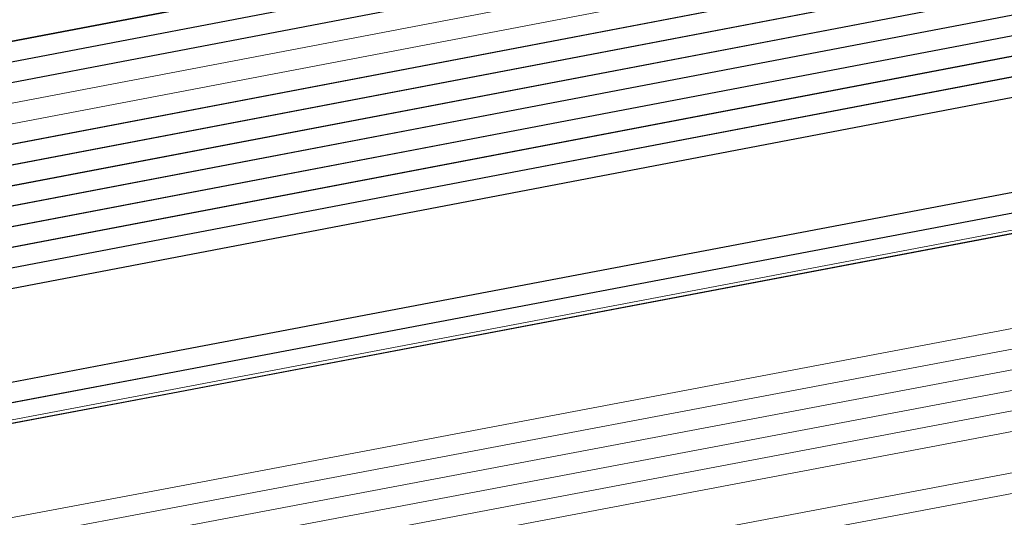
# Model space of a CAD drawing. Header units: metres. Extents: x -502 to 161, y -108 to 174.
# Tile 375 of 656: x -137.99 to -135.57, y -30.56 to -29.34. Entities that reach past the tile are written whole.
import ezdxf

# ---------------------------------------------------------------- set-up
doc = ezdxf.new("R2010")
doc.units = ezdxf.units.M
doc.header["$LTSCALE"] = 0.1
for name, color, linetype in [('BRI31-005.05-5p02-Koordinierung Lageplan 4. BA ZOB West 2022-06-15', 7, 'Continuous'), ('BRI31-005.06-5f07-Koordinierung Lageplan 4. BA ZOB Fernbusbahnh', 7, 'Continuous'), ('BRI32-005.02-5f05-Koordinierung Schemaplan 4 BA ZOB Teilbereich', 7, 'Continuous'), ('BRI32-005.03-5f06-Koordinierung Schemaplan 4 BA ZOB Teilbereich 2 Ost - Bahnhofsallee 2023-01-21', 7, 'Continuous')]:
    doc.layers.add(name, color=color, linetype=linetype)

msp = doc.modelspace()

# ---------------------------------------------------------------- linework, layer by layer
at = {"layer": 'BRI31-005.05-5p02-Koordinierung Lageplan 4. BA ZOB West 2022-06-15', "color": 250, "linetype": 'Continuous', "lineweight": 25, "true_color": 0x333333, "transparency": 33554687, "flags": 128}
for points in [[(-179.1357, -29.7394), (-178.2047, -29.9074), (-176.5237, -30.3244), (-174.8367, -30.8434), (-162.8247, -32.5154), (-157.1227, -33.4214), (-150.6707, -32.1644), (-150.3757, -32.1054), (-126.7397, -27.5954), (-121.8107, -26.6854), (-104.5117, -23.3154), (-93.6067, -21.1744), (-88.8337, -20.4444), (-81.6527, -19.0944), (-75.3827, -18.1294), (-69.6317, -17.1894), (-64.2647, -16.2324), (-63.2977, -15.6984), (-62.6077, -15.0894), (-62.1947, -14.8414), (-59.6597, -14.3864), (-59.3767, -14.3364), (-55.6447, -13.7064)], [(-55.6367, -13.7554), (-59.3687, -14.3854), (-59.6507, -14.4354), (-62.1767, -14.8894), (-62.5777, -15.1304), (-63.2687, -15.7394), (-64.2477, -16.2804), (-69.6237, -17.2384), (-75.3737, -18.1784), (-81.6437, -19.1434), (-88.8257, -20.4934), (-93.5977, -21.2234), (-104.5017, -23.3644), (-121.8007, -26.7344), (-126.7307, -27.6444), (-150.3667, -32.1544), (-150.6607, -32.2134), (-157.1217, -33.4724), (-162.8317, -32.5644), (-174.8437, -30.8934), (-176.5357, -30.3734), (-178.2147, -29.9564), (-179.1357, -29.7904)], [(-55.6287, -13.8044), (-59.3607, -14.4344), (-59.6427, -14.4844), (-62.1587, -14.9374), (-62.5477, -15.1714), (-63.2397, -15.7804), (-64.2307, -16.3284), (-69.6157, -17.2874), (-75.3647, -18.2274), (-81.6347, -19.1924), (-88.8177, -20.5424), (-93.5887, -21.2724), (-104.4917, -23.4134), (-121.7907, -26.7834), (-126.7217, -27.6934), (-150.3577, -32.2034), (-150.6507, -32.2624), (-157.1207, -33.5234), (-162.8387, -32.6134), (-174.8507, -30.9434), (-176.5477, -30.4224), (-178.2247, -30.0054), (-179.1357, -29.8414)], [(-55.6207, -13.8534), (-59.3527, -14.4834), (-59.6277, -14.5324), (-62.1407, -14.9854), (-62.5177, -15.2124), (-63.2107, -15.8214), (-64.2137, -16.3764), (-69.6077, -17.3364), (-75.3557, -18.2764), (-81.6257, -19.2414), (-88.8097, -20.5914), (-93.5797, -21.3214), (-104.4817, -23.4624), (-121.7807, -26.8324), (-126.7127, -27.7424), (-150.3487, -32.2524), (-150.6407, -32.3114), (-157.1197, -33.5744), (-162.8457, -32.6624), (-174.8577, -30.9934), (-176.5597, -30.4714), (-178.2347, -30.0544), (-179.1357, -29.8924)], [(-55.6127, -13.9024), (-59.3447, -14.5324), (-59.6247, -14.5824), (-62.1227, -15.0334), (-62.4877, -15.2534), (-63.1817, -15.8624), (-64.1967, -16.4244), (-69.5997, -17.3854), (-75.3467, -18.3254), (-81.6167, -19.2904), (-88.8017, -20.6404), (-93.5707, -21.3704), (-104.4717, -23.5114), (-121.7707, -26.8814), (-126.7037, -27.7914), (-150.3397, -32.3014), (-150.6307, -32.3604), (-157.1187, -33.6254), (-162.8527, -32.7114), (-174.8647, -31.0434), (-176.5717, -30.5204), (-178.2447, -30.1034), (-179.1357, -29.9434)], [(-55.6047, -13.9514), (-59.3367, -14.5814), (-62.1047, -15.0814), (-62.4577, -15.2944), (-63.1527, -15.9034), (-64.1797, -16.4724), (-69.5917, -17.4344), (-75.3377, -18.3744), (-81.6077, -19.3394), (-88.7937, -20.6894), (-93.5617, -21.4194), (-104.4617, -23.5604), (-121.7607, -26.9304), (-126.6947, -27.8404), (-150.3307, -32.3504), (-150.6207, -32.4094), (-157.1177, -33.6764), (-162.8597, -32.7604), (-174.8717, -31.0934), (-176.5837, -30.5694), (-178.2547, -30.1524), (-179.1357, -29.9944)], [(-56.5667, -14.3244), (-56.9487, -14.6244), (-57.8377, -15.3484), (-58.3257, -15.4954), (-59.9937, -15.7044), (-61.6697, -15.9144), (-63.7887, -16.4534), (-69.5837, -17.4834), (-75.3287, -18.4234), (-81.5687, -19.5644), (-84.6457, -20.1594), (-93.6297, -21.6994), (-104.3877, -23.8594), (-121.7187, -27.1554), (-122.6217, -27.3224), (-126.1537, -27.9814), (-137.6357, -30.1594), (-150.2927, -32.5534), (-151.8867, -32.8594), (-157.0417, -33.8394), (-163.2567, -32.9244), (-174.3647, -31.3244), (-178.3997, -30.6854)], [(-56.5467, -14.3734), (-56.9177, -14.6634), (-57.8137, -15.3934), (-58.3107, -15.5434), (-58.9957, -15.6304), (-59.9877, -15.7544), (-61.6607, -15.9634), (-63.7777, -16.5024), (-69.5757, -17.5324), (-75.3197, -18.4724), (-81.5597, -19.6134), (-84.6367, -20.2084), (-93.6207, -21.7484), (-104.3777, -23.9084), (-121.7097, -27.2044), (-122.6127, -27.3714), (-126.1447, -28.0304), (-137.6267, -30.2084), (-150.2837, -32.6024), (-151.8777, -32.9084), (-157.0407, -33.8904), (-163.2637, -32.9734), (-174.3717, -31.3734), (-178.4067, -30.7344)], [(-56.5277, -14.4214), (-56.8867, -14.7024), (-57.7897, -15.4384), (-58.2967, -15.5914), (-58.9897, -15.6804), (-59.9817, -15.8044), (-61.6517, -16.0124), (-63.7667, -16.5514), (-69.5677, -17.5814), (-75.3107, -18.5214), (-81.5507, -19.6624), (-84.6277, -20.2574), (-93.6117, -21.7974), (-104.3677, -23.9574), (-121.7007, -27.2534), (-122.6037, -27.4204), (-126.1357, -28.0794), (-137.6177, -30.2574), (-150.2747, -32.6514), (-151.8687, -32.9574), (-154.1107, -33.3844)], [(-62.5057, -14.9114), (-62.7017, -15.0274), (-63.4007, -15.5204), (-64.2987, -16.1364), (-69.6477, -17.0914), (-75.4007, -18.0314), (-81.6707, -18.9964), (-88.8497, -20.3464), (-93.6247, -21.0764), (-104.5317, -23.2174), (-121.8307, -26.5874), (-126.7577, -27.4974), (-150.3937, -32.0074), (-150.6907, -32.0664), (-157.1247, -33.3194), (-162.8107, -32.4174), (-174.8227, -30.7434), (-176.4997, -30.2264), (-178.1847, -29.8094), (-179.1357, -29.6374)], [(-62.4797, -14.9544), (-62.6747, -15.0694), (-63.3727, -15.5614), (-64.2817, -16.1844), (-69.6397, -17.1404), (-75.3917, -18.0804), (-81.6617, -19.0454), (-88.8417, -20.3954), (-93.6157, -21.1254), (-104.5217, -23.2664), (-121.8207, -26.6364), (-126.7487, -27.5464), (-150.3847, -32.0564), (-150.6807, -32.1154), (-157.1237, -33.3704), (-162.8177, -32.4664), (-174.8297, -30.7934), (-176.5117, -30.2754), (-178.1947, -29.8584), (-179.1357, -29.6884)], [(-93.6667, -20.8314), (-98.9447, -21.7314), (-104.5737, -23.0214), (-121.8707, -26.3914), (-126.7937, -27.3014), (-150.4297, -31.8114), (-150.7307, -31.8704), (-157.1287, -33.1154), (-162.7827, -32.2214), (-174.7947, -30.5434), (-178.1657, -29.7114), (-179.1357, -29.5354)], [(-93.6587, -20.8804), (-98.9347, -21.7804), (-104.5627, -23.0704), (-121.8607, -26.4404), (-126.7847, -27.3504), (-150.4207, -31.8604), (-150.7207, -31.9194), (-157.1277, -33.1664), (-162.7897, -32.2704), (-174.8017, -30.5934), (-178.1747, -29.7604), (-179.1357, -29.5864)]]:
    msp.add_lwpolyline(points, dxfattribs=at)
at = {"layer": 'BRI31-005.05-5p02-Koordinierung Lageplan 4. BA ZOB West 2022-06-15', "color": 7, "linetype": 'Continuous', "lineweight": 13, "transparency": 33554687, "flags": 128}
for points in [[(-61.4667, -16.5364), (-61.8967, -16.5874), (-64.8047, -17.0724), (-67.0677, -17.3534), (-81.2107, -19.8354), (-82.4137, -20.0454), (-83.9977, -20.3754), (-88.8717, -21.3944), (-93.5607, -22.0544), (-96.7847, -22.7254), (-98.7487, -23.1054), (-104.2927, -24.2564), (-104.8637, -24.3634), (-122.5617, -27.6464), (-126.0927, -28.3114), (-137.5747, -30.4814), (-151.2867, -33.0514), (-152.1117, -33.2054), (-156.9627, -34.1054), (-163.4867, -33.2114), (-174.4007, -31.5814), (-178.4277, -30.8814)], [(-61.4607, -16.5864), (-61.8897, -16.6374), (-64.7977, -17.1214), (-67.0607, -17.4024), (-81.2017, -19.8844), (-82.4047, -20.0944), (-83.9877, -20.4244), (-88.8627, -21.4434), (-93.5517, -22.1034), (-96.7747, -22.7744), (-98.7387, -23.1544), (-104.2827, -24.3054), (-104.8547, -24.4124), (-122.5527, -27.6954), (-126.0837, -28.3604), (-137.5657, -30.5304), (-151.2777, -33.1004), (-152.1027, -33.2544), (-156.9617, -34.1564), (-163.4937, -33.2604), (-174.4077, -31.6304), (-178.4347, -30.9304)], [(-178.4417, -30.9794), (-174.4147, -31.6794), (-163.5007, -33.3094), (-156.9607, -34.2074), (-152.0937, -33.3034), (-151.2687, -33.1494), (-137.5567, -30.5794), (-126.0747, -28.4094), (-122.5437, -27.7444), (-104.8457, -24.4614), (-104.2727, -24.3544), (-98.7287, -23.2034), (-96.7647, -22.8234), (-93.5427, -22.1524), (-88.8537, -21.4924), (-83.9777, -20.4734), (-82.3957, -20.1434), (-81.1927, -19.9334), (-67.0537, -17.4514), (-64.7907, -17.1704), (-61.8827, -16.6874), (-61.4547, -16.6364)], [(-61.4487, -16.6864), (-61.8757, -16.7374), (-64.7837, -17.2194), (-67.0467, -17.5004), (-81.1837, -19.9824), (-82.3867, -20.1924), (-83.9677, -20.5224), (-88.8447, -21.5414), (-93.5337, -22.2014), (-96.7547, -22.8724), (-98.7187, -23.2524), (-104.2627, -24.4034), (-104.8367, -24.5104), (-122.5347, -27.7934), (-126.0657, -28.4584), (-137.5477, -30.6284), (-151.2597, -33.1984), (-152.0847, -33.3524), (-156.9597, -34.2584), (-163.5077, -33.3584), (-174.4217, -31.7284), (-178.4487, -31.0284)], [(-178.4557, -31.0774), (-174.4287, -31.7774), (-163.5147, -33.4074), (-156.9587, -34.3094), (-152.0757, -33.4014), (-151.2507, -33.2474), (-137.5387, -30.6774), (-126.0567, -28.5074), (-122.5257, -27.8424), (-104.8277, -24.5594), (-104.2527, -24.4524), (-98.7087, -23.3014), (-96.7447, -22.9214), (-93.5247, -22.2504), (-88.8357, -21.5904), (-83.9577, -20.5714), (-82.3777, -20.2414), (-81.1747, -20.0314), (-67.0397, -17.5494), (-64.7767, -17.2684), (-61.8687, -16.7874), (-61.4427, -16.7364)], [(-178.4627, -31.1264), (-174.4357, -31.8264), (-163.5217, -33.4564), (-156.9577, -34.3604), (-152.0667, -33.4504), (-151.2417, -33.2964), (-137.5297, -30.7264), (-126.0477, -28.5564), (-122.5167, -27.8914), (-104.8187, -24.6084), (-104.2427, -24.5014), (-98.6987, -23.3504), (-96.7347, -22.9704), (-93.5157, -22.2994), (-88.8267, -21.6394), (-83.9477, -20.6204), (-82.3687, -20.2904), (-81.1657, -20.0804), (-67.0327, -17.5984), (-64.7697, -17.3174), (-61.8617, -16.8374), (-61.4367, -16.7864)], [(-96.7147, -23.0684), (-98.6787, -23.4484), (-104.2227, -24.5994), (-104.8007, -24.7064), (-122.4987, -27.9894), (-126.0287, -28.6544), (-137.5117, -30.8244), (-151.2237, -33.3944), (-152.0487, -33.5484), (-156.9557, -34.4624), (-163.5357, -33.5544), (-174.4497, -31.9244), (-178.4697, -31.1754)], [(-96.7047, -23.1184), (-98.6687, -23.4984), (-104.2127, -24.6474), (-104.7917, -24.7554), (-122.4897, -28.0384), (-126.0197, -28.7034), (-137.5027, -30.8734), (-151.2147, -33.4434), (-152.0397, -33.5974), (-156.9547, -34.5134), (-163.5427, -33.6034), (-174.4567, -31.9734), (-178.4767, -31.2244)]]:
    msp.add_lwpolyline(points, dxfattribs=at)
at = {"layer": 'BRI31-005.05-5p02-Koordinierung Lageplan 4. BA ZOB West 2022-06-15', "color": 190, "linetype": 'Continuous', "lineweight": 35, "true_color": 0x7f00ff, "transparency": 33554687, "flags": 128}
msp.add_lwpolyline([(-93.6747, -20.7824), (-98.9547, -21.6824), (-104.5847, -22.9724), (-121.8807, -26.3424), (-126.8027, -27.2524), (-150.4387, -31.7624), (-150.7407, -31.8214), (-157.1297, -33.0644), (-162.7757, -32.1724), (-174.7877, -30.4934), (-178.1567, -29.6624), (-179.1357, -29.4844)], dxfattribs=at)
at = {"layer": 'BRI31-005.05-5p02-Koordinierung Lageplan 4. BA ZOB West 2022-06-15', "color": 116, "linetype": 'Continuous', "lineweight": 13, "true_color": 0x007f3f, "transparency": 33554687, "flags": 128}
for points in [[(-150.4307, -31.8114), (-126.7937, -27.3014), (-121.8697, -26.3914), (-104.5727, -23.0214), (-98.8977, -21.7234), (-93.6667, -20.8304)], [(-150.4217, -31.8604), (-126.7847, -27.3504), (-121.8597, -26.4404), (-104.5617, -23.0704), (-98.9347, -21.7804), (-93.6587, -20.8794)], [(-93.6347, -21.0284), (-98.8577, -21.9194), (-104.5307, -23.2174), (-121.8317, -26.5874), (-126.7577, -27.4974), (-150.3927, -32.0074)], [(-93.6267, -21.0774), (-98.8947, -21.9764), (-104.5197, -23.2664), (-121.8217, -26.6364), (-126.7487, -27.5464), (-150.3837, -32.0564)]]:
    msp.add_lwpolyline(points, dxfattribs=at)
at = {"layer": 'BRI31-005.05-5p02-Koordinierung Lageplan 4. BA ZOB West 2022-06-15', "color": 251, "linetype": 'Continuous', "lineweight": 13, "true_color": 0x5b5b5b, "transparency": 33554687, "flags": 128}
for points in [[(-93.6507, -20.9294), (-98.8777, -21.8214), (-104.5517, -23.1194), (-121.8507, -26.4894), (-126.7757, -27.3994), (-150.4117, -31.9094), (-150.7107, -31.9684), (-157.1267, -33.2174), (-162.7967, -32.3194), (-174.8087, -30.6434), (-176.5547, -29.7624), (-176.4667, -28.8414), (-176.3907, -28.5144)], [(-93.6427, -20.9784), (-98.9147, -21.8784), (-104.5407, -23.1684), (-121.8407, -26.5384), (-126.7667, -27.4484), (-150.4027, -31.9584), (-150.7007, -32.0174), (-157.1257, -33.2684), (-162.8037, -32.3684), (-174.8157, -30.6934), (-176.6607, -29.8214), (-176.5657, -28.8254), (-176.4877, -28.4914)]]:
    msp.add_lwpolyline(points, dxfattribs=at)
at = {"layer": 'BRI31-005.05-5p02-Koordinierung Lageplan 4. BA ZOB West 2022-06-15', "color": 35, "linetype": 'Continuous', "lineweight": 13, "true_color": 0x99724c, "transparency": 33554687, "flags": 128}
msp.add_lwpolyline([(-93.6127, -21.7884), (-104.3697, -23.9484), (-121.7017, -27.2444), (-122.6047, -27.4114), (-126.1367, -28.0704), (-137.6187, -30.2484), (-150.2757, -32.6424), (-151.8707, -32.9484), (-154.1167, -33.3754), (-154.2567, -33.5434), (-154.3317, -33.7634), (-154.1997, -34.4534), (-153.5657, -37.8804), (-153.2087, -40.8104), (-153.0367, -41.2454), (-151.5157, -44.7774), (-150.4287, -47.2014), (-149.9687, -47.5874), (-147.5347, -48.6044)], dxfattribs=at)
at = {"layer": 'BRI31-005.06-5f07-Koordinierung Lageplan 4. BA ZOB Fernbusbahnh', "color": 250, "linetype": 'Continuous', "lineweight": 20, "true_color": 0x333333, "transparency": 33554687, "flags": 128}
for points in [[(-179.1357, -29.7394), (-178.2047, -29.9074), (-176.5237, -30.3244), (-174.8367, -30.8434), (-162.8247, -32.5154), (-157.1227, -33.4214), (-150.6707, -32.1644), (-150.3757, -32.1054), (-126.7397, -27.5954), (-121.8107, -26.6854), (-104.5117, -23.3154), (-93.6067, -21.1744), (-88.8337, -20.4444), (-81.6527, -19.0944), (-75.3827, -18.1294), (-69.6317, -17.1894), (-64.2647, -16.2324), (-63.2977, -15.6984), (-62.6077, -15.0894), (-62.1947, -14.8414), (-59.6597, -14.3864), (-59.3767, -14.3364), (-55.6447, -13.7064)], [(-55.6367, -13.7554), (-59.3687, -14.3854), (-59.6507, -14.4354), (-62.1767, -14.8894), (-62.5777, -15.1304), (-63.2687, -15.7394), (-64.2477, -16.2804), (-69.6237, -17.2384), (-75.3737, -18.1784), (-81.6437, -19.1434), (-88.8257, -20.4934), (-93.5977, -21.2234), (-104.5017, -23.3644), (-121.8007, -26.7344), (-126.7307, -27.6444), (-150.3667, -32.1544), (-150.6607, -32.2134), (-157.1217, -33.4724), (-162.8317, -32.5644), (-174.8437, -30.8934), (-176.5357, -30.3734), (-178.2147, -29.9564), (-179.1357, -29.7904)], [(-55.6287, -13.8044), (-59.3607, -14.4344), (-59.6427, -14.4844), (-62.1587, -14.9374), (-62.5477, -15.1714), (-63.2397, -15.7804), (-64.2307, -16.3284), (-69.6157, -17.2874), (-75.3647, -18.2274), (-81.6347, -19.1924), (-88.8177, -20.5424), (-93.5887, -21.2724), (-104.4917, -23.4134), (-121.7907, -26.7834), (-126.7217, -27.6934), (-150.3577, -32.2034), (-150.6507, -32.2624), (-157.1207, -33.5234), (-162.8387, -32.6134), (-174.8507, -30.9434), (-176.5477, -30.4224), (-178.2247, -30.0054), (-179.1357, -29.8414)], [(-55.6207, -13.8534), (-59.3527, -14.4834), (-59.6277, -14.5324), (-62.1407, -14.9854), (-62.5177, -15.2124), (-63.2107, -15.8214), (-64.2137, -16.3764), (-69.6077, -17.3364), (-75.3557, -18.2764), (-81.6257, -19.2414), (-88.8097, -20.5914), (-93.5797, -21.3214), (-104.4817, -23.4624), (-121.7807, -26.8324), (-126.7127, -27.7424), (-150.3487, -32.2524), (-150.6407, -32.3114), (-157.1197, -33.5744), (-162.8457, -32.6624), (-174.8577, -30.9934), (-176.5597, -30.4714), (-178.2347, -30.0544), (-179.1357, -29.8924)], [(-55.6127, -13.9024), (-59.3447, -14.5324), (-59.6247, -14.5824), (-62.1227, -15.0334), (-62.4877, -15.2534), (-63.1817, -15.8624), (-64.1967, -16.4244), (-69.5997, -17.3854), (-75.3467, -18.3254), (-81.6167, -19.2904), (-88.8017, -20.6404), (-93.5707, -21.3704), (-104.4717, -23.5114), (-121.7707, -26.8814), (-126.7037, -27.7914), (-150.3397, -32.3014), (-150.6307, -32.3604), (-157.1187, -33.6254), (-162.8527, -32.7114), (-174.8647, -31.0434), (-176.5717, -30.5204), (-178.2447, -30.1034), (-179.1357, -29.9434)], [(-55.6047, -13.9514), (-59.3367, -14.5814), (-62.1047, -15.0814), (-62.4577, -15.2944), (-63.1527, -15.9034), (-64.1797, -16.4724), (-69.5917, -17.4344), (-75.3377, -18.3744), (-81.6077, -19.3394), (-88.7937, -20.6894), (-93.5617, -21.4194), (-104.4617, -23.5604), (-121.7607, -26.9304), (-126.6947, -27.8404), (-150.3307, -32.3504), (-150.6207, -32.4094), (-157.1177, -33.6764), (-162.8597, -32.7604), (-174.8717, -31.0934), (-176.5837, -30.5694), (-178.2547, -30.1524), (-179.1357, -29.9944)], [(-56.5667, -14.3244), (-56.9487, -14.6244), (-57.8377, -15.3484), (-58.3257, -15.4954), (-59.9937, -15.7044), (-61.6697, -15.9144), (-63.7887, -16.4534), (-69.5837, -17.4834), (-75.3287, -18.4234), (-81.5687, -19.5644), (-84.6457, -20.1594), (-93.6297, -21.6994), (-104.3877, -23.8594), (-121.7187, -27.1554), (-122.6217, -27.3224), (-126.1537, -27.9814), (-137.6357, -30.1594), (-150.2927, -32.5534), (-151.8867, -32.8594), (-157.0417, -33.8394), (-163.2567, -32.9244), (-174.3647, -31.3244), (-178.3997, -30.6854)], [(-56.5467, -14.3734), (-56.9177, -14.6634), (-57.8137, -15.3934), (-58.3107, -15.5434), (-58.9957, -15.6304), (-59.9877, -15.7544), (-61.6607, -15.9634), (-63.7777, -16.5024), (-69.5757, -17.5324), (-75.3197, -18.4724), (-81.5597, -19.6134), (-84.6367, -20.2084), (-93.6207, -21.7484), (-104.3777, -23.9084), (-121.7097, -27.2044), (-122.6127, -27.3714), (-126.1447, -28.0304), (-137.6267, -30.2084), (-150.2837, -32.6024), (-151.8777, -32.9084), (-157.0407, -33.8904), (-163.2637, -32.9734), (-174.3717, -31.3734), (-178.4067, -30.7344)], [(-62.5057, -14.9114), (-62.7017, -15.0274), (-63.4007, -15.5204), (-64.2987, -16.1364), (-69.6477, -17.0914), (-75.4007, -18.0314), (-81.6707, -18.9964), (-88.8497, -20.3464), (-93.6247, -21.0764), (-104.5317, -23.2174), (-121.8307, -26.5874), (-126.7577, -27.4974), (-150.3937, -32.0074), (-150.6907, -32.0664), (-157.1247, -33.3194), (-162.8107, -32.4174), (-174.8227, -30.7434), (-176.4997, -30.2264), (-178.1847, -29.8094), (-179.1357, -29.6374)], [(-62.4797, -14.9544), (-62.6747, -15.0694), (-63.3727, -15.5614), (-64.2817, -16.1844), (-69.6397, -17.1404), (-75.3917, -18.0804), (-81.6617, -19.0454), (-88.8417, -20.3954), (-93.6157, -21.1254), (-104.5217, -23.2664), (-121.8207, -26.6364), (-126.7487, -27.5464), (-150.3847, -32.0564), (-150.6807, -32.1154), (-157.1237, -33.3704), (-162.8177, -32.4664), (-174.8297, -30.7934), (-176.5117, -30.2754), (-178.1947, -29.8584), (-179.1357, -29.6884)], [(-93.6667, -20.8314), (-98.9447, -21.7314), (-104.5737, -23.0214), (-121.8707, -26.3914), (-126.7937, -27.3014), (-150.4297, -31.8114), (-150.7307, -31.8704), (-157.1287, -33.1154), (-162.7827, -32.2214), (-174.7947, -30.5434), (-178.1657, -29.7114), (-179.1357, -29.5354)], [(-93.6587, -20.8804), (-98.9347, -21.7804), (-104.5627, -23.0704), (-121.8607, -26.4404), (-126.7847, -27.3504), (-150.4207, -31.8604), (-150.7207, -31.9194), (-157.1277, -33.1664), (-162.7897, -32.2704), (-174.8017, -30.5934), (-178.1747, -29.7604), (-179.1357, -29.5864)]]:
    msp.add_lwpolyline(points, dxfattribs=at)
at = {"layer": 'BRI31-005.06-5f07-Koordinierung Lageplan 4. BA ZOB Fernbusbahnh', "color": 7, "linetype": 'Continuous', "lineweight": 9, "transparency": 33554687, "flags": 128}
for points in [[(-61.4667, -16.5364), (-61.8967, -16.5874), (-64.8047, -17.0724), (-67.0677, -17.3534), (-81.2107, -19.8354), (-82.4137, -20.0454), (-83.9977, -20.3754), (-88.8717, -21.3944), (-93.5607, -22.0544), (-96.7847, -22.7254), (-98.7487, -23.1054), (-104.2927, -24.2564), (-104.8637, -24.3634), (-122.5617, -27.6464), (-126.0927, -28.3114), (-137.5747, -30.4814), (-151.2867, -33.0514), (-152.1117, -33.2054), (-156.9627, -34.1054), (-163.4867, -33.2114), (-174.4007, -31.5814), (-178.4277, -30.8814)], [(-61.4607, -16.5864), (-61.8897, -16.6374), (-64.7977, -17.1214), (-67.0607, -17.4024), (-81.2017, -19.8844), (-82.4047, -20.0944), (-83.9877, -20.4244), (-88.8627, -21.4434), (-93.5517, -22.1034), (-96.7747, -22.7744), (-98.7387, -23.1544), (-104.2827, -24.3054), (-104.8547, -24.4124), (-122.5527, -27.6954), (-126.0837, -28.3604), (-137.5657, -30.5304), (-151.2777, -33.1004), (-152.1027, -33.2544), (-156.9617, -34.1564), (-163.4937, -33.2604), (-174.4077, -31.6304), (-178.4347, -30.9304)], [(-178.4417, -30.9794), (-174.4147, -31.6794), (-163.5007, -33.3094), (-156.9607, -34.2074), (-152.0937, -33.3034), (-151.2687, -33.1494), (-137.5567, -30.5794), (-126.0747, -28.4094), (-122.5437, -27.7444), (-104.8457, -24.4614), (-104.2727, -24.3544), (-98.7287, -23.2034), (-96.7647, -22.8234), (-93.5427, -22.1524), (-88.8537, -21.4924), (-83.9777, -20.4734), (-82.3957, -20.1434), (-81.1927, -19.9334), (-67.0537, -17.4514), (-64.7907, -17.1704), (-61.8827, -16.6874), (-61.4547, -16.6364)], [(-61.4487, -16.6864), (-61.8757, -16.7374), (-64.7837, -17.2194), (-67.0467, -17.5004), (-81.1837, -19.9824), (-82.3867, -20.1924), (-83.9677, -20.5224), (-88.8447, -21.5414), (-93.5337, -22.2014), (-96.7547, -22.8724), (-98.7187, -23.2524), (-104.2627, -24.4034), (-104.8367, -24.5104), (-122.5347, -27.7934), (-126.0657, -28.4584), (-137.5477, -30.6284), (-151.2597, -33.1984), (-152.0847, -33.3524), (-156.9597, -34.2584), (-163.5077, -33.3584), (-174.4217, -31.7284), (-178.4487, -31.0284)], [(-178.4557, -31.0774), (-174.4287, -31.7774), (-163.5147, -33.4074), (-156.9587, -34.3094), (-152.0757, -33.4014), (-151.2507, -33.2474), (-137.5387, -30.6774), (-126.0567, -28.5074), (-122.5257, -27.8424), (-104.8277, -24.5594), (-104.2527, -24.4524), (-98.7087, -23.3014), (-96.7447, -22.9214), (-93.5247, -22.2504), (-88.8357, -21.5904), (-83.9577, -20.5714), (-82.3777, -20.2414), (-81.1747, -20.0314), (-67.0397, -17.5494), (-64.7767, -17.2684), (-61.8687, -16.7874), (-61.4427, -16.7364)], [(-178.4627, -31.1264), (-174.4357, -31.8264), (-163.5217, -33.4564), (-156.9577, -34.3604), (-152.0667, -33.4504), (-151.2417, -33.2964), (-137.5297, -30.7264), (-126.0477, -28.5564), (-122.5167, -27.8914), (-104.8187, -24.6084), (-104.2427, -24.5014), (-98.6987, -23.3504), (-96.7347, -22.9704), (-93.5157, -22.2994), (-88.8267, -21.6394), (-83.9477, -20.6204), (-82.3687, -20.2904), (-81.1657, -20.0804), (-67.0327, -17.5984), (-64.7697, -17.3174), (-61.8617, -16.8374), (-61.4367, -16.7864)], [(-96.7147, -23.0684), (-98.6787, -23.4484), (-104.2227, -24.5994), (-104.8007, -24.7064), (-122.4987, -27.9894), (-126.0287, -28.6544), (-137.5117, -30.8244), (-151.2237, -33.3944), (-152.0487, -33.5484), (-156.9557, -34.4624), (-163.5357, -33.5544), (-174.4497, -31.9244), (-178.4697, -31.1754)], [(-96.7047, -23.1184), (-98.6687, -23.4984), (-104.2127, -24.6474), (-104.7917, -24.7554), (-122.4897, -28.0384), (-126.0197, -28.7034), (-137.5027, -30.8734), (-151.2147, -33.4434), (-152.0397, -33.5974), (-156.9547, -34.5134), (-163.5427, -33.6034), (-174.4567, -31.9734), (-178.4767, -31.2244)]]:
    msp.add_lwpolyline(points, dxfattribs=at)
at = {"layer": 'BRI31-005.06-5f07-Koordinierung Lageplan 4. BA ZOB Fernbusbahnh', "color": 190, "linetype": 'Continuous', "lineweight": 30, "true_color": 0x7f00ff, "transparency": 33554687, "flags": 128}
msp.add_lwpolyline([(-93.6747, -20.7824), (-98.9547, -21.6824), (-104.5847, -22.9724), (-121.8807, -26.3424), (-126.8027, -27.2524), (-150.4387, -31.7624), (-150.7407, -31.8214), (-157.1297, -33.0644), (-162.7757, -32.1724), (-174.7877, -30.4934), (-178.1567, -29.6624), (-179.1357, -29.4844)], dxfattribs=at)
at = {"layer": 'BRI32-005.02-5f05-Koordinierung Schemaplan 4 BA ZOB Teilbereich', "color": 250, "linetype": 'Continuous', "lineweight": 25, "true_color": 0x333333, "transparency": 33554687, "flags": 128}
for points in [[(-179.1357, -29.7394), (-178.2047, -29.9074), (-176.5237, -30.3244), (-174.8367, -30.8434), (-162.8247, -32.5154), (-157.1227, -33.4214), (-150.6707, -32.1644), (-150.3757, -32.1054), (-126.7397, -27.5954), (-121.8107, -26.6854), (-104.5117, -23.3154), (-93.6067, -21.1744), (-88.8337, -20.4444), (-81.6527, -19.0944), (-75.3827, -18.1294), (-69.6317, -17.1894), (-64.2647, -16.2324), (-63.2977, -15.6984), (-62.6077, -15.0894), (-62.1947, -14.8414), (-59.6597, -14.3864), (-59.3767, -14.3364), (-55.6447, -13.7064)], [(-55.6367, -13.7554), (-59.3687, -14.3854), (-59.6507, -14.4354), (-62.1767, -14.8894), (-62.5777, -15.1304), (-63.2687, -15.7394), (-64.2477, -16.2804), (-69.6237, -17.2384), (-75.3737, -18.1784), (-81.6437, -19.1434), (-88.8257, -20.4934), (-93.5977, -21.2234), (-104.5017, -23.3644), (-121.8007, -26.7344), (-126.7307, -27.6444), (-150.3667, -32.1544), (-150.6607, -32.2134), (-157.1217, -33.4724), (-162.8317, -32.5644), (-174.8437, -30.8934), (-176.5357, -30.3734), (-178.2147, -29.9564), (-179.1357, -29.7904)], [(-55.6287, -13.8044), (-59.3607, -14.4344), (-59.6427, -14.4844), (-62.1587, -14.9374), (-62.5477, -15.1714), (-63.2397, -15.7804), (-64.2307, -16.3284), (-69.6157, -17.2874), (-75.3647, -18.2274), (-81.6347, -19.1924), (-88.8177, -20.5424), (-93.5887, -21.2724), (-104.4917, -23.4134), (-121.7907, -26.7834), (-126.7217, -27.6934), (-150.3577, -32.2034), (-150.6507, -32.2624), (-157.1207, -33.5234), (-162.8387, -32.6134), (-174.8507, -30.9434), (-176.5477, -30.4224), (-178.2247, -30.0054), (-179.1357, -29.8414)], [(-55.6207, -13.8534), (-59.3527, -14.4834), (-59.6277, -14.5324), (-62.1407, -14.9854), (-62.5177, -15.2124), (-63.2107, -15.8214), (-64.2137, -16.3764), (-69.6077, -17.3364), (-75.3557, -18.2764), (-81.6257, -19.2414), (-88.8097, -20.5914), (-93.5797, -21.3214), (-104.4817, -23.4624), (-121.7807, -26.8324), (-126.7127, -27.7424), (-150.3487, -32.2524), (-150.6407, -32.3114), (-157.1197, -33.5744), (-162.8457, -32.6624), (-174.8577, -30.9934), (-176.5597, -30.4714), (-178.2347, -30.0544), (-179.1357, -29.8924)], [(-55.6127, -13.9024), (-59.3447, -14.5324), (-59.6247, -14.5824), (-62.1227, -15.0334), (-62.4877, -15.2534), (-63.1817, -15.8624), (-64.1967, -16.4244), (-69.5997, -17.3854), (-75.3467, -18.3254), (-81.6167, -19.2904), (-88.8017, -20.6404), (-93.5707, -21.3704), (-104.4717, -23.5114), (-121.7707, -26.8814), (-126.7037, -27.7914), (-150.3397, -32.3014), (-150.6307, -32.3604), (-157.1187, -33.6254), (-162.8527, -32.7114), (-174.8647, -31.0434), (-176.5717, -30.5204), (-178.2447, -30.1034), (-179.1357, -29.9434)], [(-55.6047, -13.9514), (-59.3367, -14.5814), (-62.1047, -15.0814), (-62.4577, -15.2944), (-63.1527, -15.9034), (-64.1797, -16.4724), (-69.5917, -17.4344), (-75.3377, -18.3744), (-81.6077, -19.3394), (-88.7937, -20.6894), (-93.5617, -21.4194), (-104.4617, -23.5604), (-121.7607, -26.9304), (-126.6947, -27.8404), (-150.3307, -32.3504), (-150.6207, -32.4094), (-157.1177, -33.6764), (-162.8597, -32.7604), (-174.8717, -31.0934), (-176.5837, -30.5694), (-178.2547, -30.1524), (-179.1357, -29.9944)], [(-56.5667, -14.3244), (-56.9487, -14.6244), (-57.8377, -15.3484), (-58.3257, -15.4954), (-59.9937, -15.7044), (-61.6697, -15.9144), (-63.7887, -16.4534), (-69.5837, -17.4834), (-75.3287, -18.4234), (-81.5687, -19.5644), (-84.6457, -20.1594), (-93.6297, -21.6994), (-104.3877, -23.8594), (-121.7187, -27.1554), (-122.6217, -27.3224), (-126.1537, -27.9814), (-137.6357, -30.1594), (-150.2927, -32.5534), (-151.8867, -32.8594), (-157.0417, -33.8394), (-163.2567, -32.9244), (-174.3647, -31.3244), (-178.3997, -30.6854)], [(-56.5467, -14.3734), (-56.9177, -14.6634), (-57.8137, -15.3934), (-58.3107, -15.5434), (-58.9957, -15.6304), (-59.9877, -15.7544), (-61.6607, -15.9634), (-63.7777, -16.5024), (-69.5757, -17.5324), (-75.3197, -18.4724), (-81.5597, -19.6134), (-84.6367, -20.2084), (-93.6207, -21.7484), (-104.3777, -23.9084), (-121.7097, -27.2044), (-122.6127, -27.3714), (-126.1447, -28.0304), (-137.6267, -30.2084), (-150.2837, -32.6024), (-151.8777, -32.9084), (-157.0407, -33.8904), (-163.2637, -32.9734), (-174.3717, -31.3734), (-178.4067, -30.7344)], [(-56.5277, -14.4214), (-56.8867, -14.7024), (-57.7897, -15.4384), (-58.2967, -15.5914), (-58.9897, -15.6804), (-59.9817, -15.8044), (-61.6517, -16.0124), (-63.7667, -16.5514), (-69.5677, -17.5814), (-75.3107, -18.5214), (-81.5507, -19.6624), (-84.6277, -20.2574), (-93.6117, -21.7974), (-104.3677, -23.9574), (-121.7007, -27.2534), (-122.6037, -27.4204), (-126.1357, -28.0794), (-137.6177, -30.2574), (-150.2747, -32.6514), (-151.8687, -32.9574), (-154.1107, -33.3844)], [(-93.6667, -20.8314), (-98.9447, -21.7314), (-104.5737, -23.0214), (-121.8707, -26.3914), (-126.7937, -27.3014), (-150.4297, -31.8114), (-150.7307, -31.8704), (-157.1287, -33.1154), (-162.7827, -32.2214), (-174.7947, -30.5434), (-178.1657, -29.7114), (-179.1357, -29.5354)], [(-93.6587, -20.8804), (-98.9347, -21.7804), (-104.5627, -23.0704), (-121.8607, -26.4404), (-126.7847, -27.3504), (-150.4207, -31.8604), (-150.7207, -31.9194), (-157.1277, -33.1664), (-162.7897, -32.2704), (-174.8017, -30.5934), (-178.1747, -29.7604), (-179.1357, -29.5864)]]:
    msp.add_lwpolyline(points, dxfattribs=at)
at = {"layer": 'BRI32-005.02-5f05-Koordinierung Schemaplan 4 BA ZOB Teilbereich', "color": 190, "linetype": 'Continuous', "lineweight": 35, "true_color": 0x7f00ff, "transparency": 33554687, "flags": 128}
msp.add_lwpolyline([(-93.6747, -20.7824), (-98.9547, -21.6824), (-104.5847, -22.9724), (-121.8807, -26.3424), (-126.8027, -27.2524), (-150.4387, -31.7624), (-150.7407, -31.8214), (-157.1297, -33.0644), (-162.7757, -32.1724), (-174.7877, -30.4934), (-178.1567, -29.6624), (-179.1357, -29.4844)], dxfattribs=at)
at = {"layer": 'BRI32-005.02-5f05-Koordinierung Schemaplan 4 BA ZOB Teilbereich', "color": 116, "linetype": 'Continuous', "lineweight": 13, "true_color": 0x007f3f, "transparency": 33554687, "flags": 128}
for points in [[(-150.4307, -31.8114), (-126.7937, -27.3014), (-121.8697, -26.3914), (-104.5727, -23.0214), (-98.8977, -21.7234), (-93.6667, -20.8304)], [(-150.4217, -31.8604), (-126.7847, -27.3504), (-121.8597, -26.4404), (-104.5617, -23.0704), (-98.9347, -21.7804), (-93.6587, -20.8794)], [(-93.6347, -21.0284), (-98.8577, -21.9194), (-104.5307, -23.2174), (-121.8317, -26.5874), (-126.7577, -27.4974), (-150.3927, -32.0074)], [(-93.6267, -21.0774), (-98.8947, -21.9764), (-104.5197, -23.2664), (-121.8217, -26.6364), (-126.7487, -27.5464), (-150.3837, -32.0564)]]:
    msp.add_lwpolyline(points, dxfattribs=at)
at = {"layer": 'BRI32-005.02-5f05-Koordinierung Schemaplan 4 BA ZOB Teilbereich', "color": 251, "linetype": 'Continuous', "lineweight": 13, "true_color": 0x5b5b5b, "transparency": 33554687, "flags": 128}
for points in [[(-93.6507, -20.9294), (-98.8777, -21.8214), (-104.5517, -23.1194), (-121.8507, -26.4894), (-126.7757, -27.3994), (-150.4117, -31.9094), (-150.7107, -31.9684), (-157.1267, -33.2174), (-162.7967, -32.3194), (-174.8087, -30.6434), (-176.5547, -29.7624), (-176.4667, -28.8414), (-176.3907, -28.5144)], [(-93.6427, -20.9784), (-98.9147, -21.8784), (-104.5407, -23.1684), (-121.8407, -26.5384), (-126.7667, -27.4484), (-150.4027, -31.9584), (-150.7007, -32.0174), (-157.1257, -33.2684), (-162.8037, -32.3684), (-174.8157, -30.6934), (-176.6607, -29.8214), (-176.5657, -28.8254), (-176.4877, -28.4914)]]:
    msp.add_lwpolyline(points, dxfattribs=at)
at = {"layer": 'BRI32-005.02-5f05-Koordinierung Schemaplan 4 BA ZOB Teilbereich', "color": 35, "linetype": 'Continuous', "lineweight": 13, "true_color": 0x99724c, "transparency": 33554687, "flags": 128}
msp.add_lwpolyline([(-93.6127, -21.7884), (-104.3697, -23.9484), (-121.7017, -27.2444), (-122.6047, -27.4114), (-126.1367, -28.0704), (-137.6187, -30.2484), (-150.2757, -32.6424), (-151.8707, -32.9484), (-154.1167, -33.3754), (-154.2567, -33.5434), (-154.3317, -33.7634), (-154.1997, -34.4534), (-153.5657, -37.8804), (-153.2087, -40.8104), (-153.0367, -41.2454), (-151.5157, -44.7774), (-150.4287, -47.2014), (-149.9687, -47.5874), (-147.5347, -48.6044)], dxfattribs=at)
at = {"layer": 'BRI32-005.02-5f05-Koordinierung Schemaplan 4 BA ZOB Teilbereich', "color": 7, "linetype": 'Continuous', "lineweight": 13, "transparency": 33554687, "flags": 128}
for points in [[(-96.7147, -23.0684), (-98.6787, -23.4484), (-104.2227, -24.5994), (-104.8007, -24.7064), (-122.4987, -27.9894), (-126.0287, -28.6544), (-137.5117, -30.8244), (-151.2237, -33.3944), (-152.0487, -33.5484), (-156.9557, -34.4624), (-163.5357, -33.5544), (-174.4497, -31.9244), (-178.4697, -31.1754)], [(-96.7047, -23.1184), (-98.6687, -23.4984), (-104.2127, -24.6474), (-104.7917, -24.7554), (-122.4897, -28.0384), (-126.0197, -28.7034), (-137.5027, -30.8734), (-151.2147, -33.4434), (-152.0397, -33.5974), (-156.9547, -34.5134), (-163.5427, -33.6034), (-174.4567, -31.9734), (-178.4767, -31.2244)]]:
    msp.add_lwpolyline(points, dxfattribs=at)
at = {"layer": 'BRI32-005.03-5f06-Koordinierung Schemaplan 4 BA ZOB Teilbereich 2 Ost - Bahnhofsallee 2023-01-21', "color": 250, "linetype": 'Continuous', "lineweight": 20, "true_color": 0x333333, "transparency": 33554687, "flags": 128}
for points in [[(-179.1357, -29.7394), (-178.2047, -29.9074), (-176.5237, -30.3244), (-174.8367, -30.8434), (-162.8247, -32.5154), (-157.1227, -33.4214), (-150.6707, -32.1644), (-150.3757, -32.1054), (-126.7397, -27.5954), (-121.8107, -26.6854), (-104.5117, -23.3154), (-93.6067, -21.1744), (-88.8337, -20.4444), (-81.6527, -19.0944), (-75.3827, -18.1294), (-69.6317, -17.1894), (-64.2647, -16.2324), (-63.2977, -15.6984), (-62.6077, -15.0894), (-62.1947, -14.8414), (-59.6597, -14.3864), (-59.3767, -14.3364), (-55.6447, -13.7064)], [(-55.6367, -13.7554), (-59.3687, -14.3854), (-59.6507, -14.4354), (-62.1767, -14.8894), (-62.5777, -15.1304), (-63.2687, -15.7394), (-64.2477, -16.2804), (-69.6237, -17.2384), (-75.3737, -18.1784), (-81.6437, -19.1434), (-88.8257, -20.4934), (-93.5977, -21.2234), (-104.5017, -23.3644), (-121.8007, -26.7344), (-126.7307, -27.6444), (-150.3667, -32.1544), (-150.6607, -32.2134), (-157.1217, -33.4724), (-162.8317, -32.5644), (-174.8437, -30.8934), (-176.5357, -30.3734), (-178.2147, -29.9564), (-179.1357, -29.7904)], [(-55.6287, -13.8044), (-59.3607, -14.4344), (-59.6427, -14.4844), (-62.1587, -14.9374), (-62.5477, -15.1714), (-63.2397, -15.7804), (-64.2307, -16.3284), (-69.6157, -17.2874), (-75.3647, -18.2274), (-81.6347, -19.1924), (-88.8177, -20.5424), (-93.5887, -21.2724), (-104.4917, -23.4134), (-121.7907, -26.7834), (-126.7217, -27.6934), (-150.3577, -32.2034), (-150.6507, -32.2624), (-157.1207, -33.5234), (-162.8387, -32.6134), (-174.8507, -30.9434), (-176.5477, -30.4224), (-178.2247, -30.0054), (-179.1357, -29.8414)], [(-55.6207, -13.8534), (-59.3527, -14.4834), (-59.6277, -14.5324), (-62.1407, -14.9854), (-62.5177, -15.2124), (-63.2107, -15.8214), (-64.2137, -16.3764), (-69.6077, -17.3364), (-75.3557, -18.2764), (-81.6257, -19.2414), (-88.8097, -20.5914), (-93.5797, -21.3214), (-104.4817, -23.4624), (-121.7807, -26.8324), (-126.7127, -27.7424), (-150.3487, -32.2524), (-150.6407, -32.3114), (-157.1197, -33.5744), (-162.8457, -32.6624), (-174.8577, -30.9934), (-176.5597, -30.4714), (-178.2347, -30.0544), (-179.1357, -29.8924)], [(-55.6127, -13.9024), (-59.3447, -14.5324), (-59.6247, -14.5824), (-62.1227, -15.0334), (-62.4877, -15.2534), (-63.1817, -15.8624), (-64.1967, -16.4244), (-69.5997, -17.3854), (-75.3467, -18.3254), (-81.6167, -19.2904), (-88.8017, -20.6404), (-93.5707, -21.3704), (-104.4717, -23.5114), (-121.7707, -26.8814), (-126.7037, -27.7914), (-150.3397, -32.3014), (-150.6307, -32.3604), (-157.1187, -33.6254), (-162.8527, -32.7114), (-174.8647, -31.0434), (-176.5717, -30.5204), (-178.2447, -30.1034), (-179.1357, -29.9434)], [(-55.6047, -13.9514), (-59.3367, -14.5814), (-62.1047, -15.0814), (-62.4577, -15.2944), (-63.1527, -15.9034), (-64.1797, -16.4724), (-69.5917, -17.4344), (-75.3377, -18.3744), (-81.6077, -19.3394), (-88.7937, -20.6894), (-93.5617, -21.4194), (-104.4617, -23.5604), (-121.7607, -26.9304), (-126.6947, -27.8404), (-150.3307, -32.3504), (-150.6207, -32.4094), (-157.1177, -33.6764), (-162.8597, -32.7604), (-174.8717, -31.0934), (-176.5837, -30.5694), (-178.2547, -30.1524), (-179.1357, -29.9944)], [(-56.5667, -14.3244), (-56.9487, -14.6244), (-57.8377, -15.3484), (-58.3257, -15.4954), (-59.9937, -15.7044), (-61.6697, -15.9144), (-63.7887, -16.4534), (-69.5837, -17.4834), (-75.3287, -18.4234), (-81.5687, -19.5644), (-84.6457, -20.1594), (-93.6297, -21.6994), (-104.3877, -23.8594), (-121.7187, -27.1554), (-122.6217, -27.3224), (-126.1537, -27.9814), (-137.6357, -30.1594), (-150.2927, -32.5534), (-151.8867, -32.8594), (-157.0417, -33.8394), (-163.2567, -32.9244), (-174.3647, -31.3244), (-178.3997, -30.6854)], [(-56.5467, -14.3734), (-56.9177, -14.6634), (-57.8137, -15.3934), (-58.3107, -15.5434), (-58.9957, -15.6304), (-59.9877, -15.7544), (-61.6607, -15.9634), (-63.7777, -16.5024), (-69.5757, -17.5324), (-75.3197, -18.4724), (-81.5597, -19.6134), (-84.6367, -20.2084), (-93.6207, -21.7484), (-104.3777, -23.9084), (-121.7097, -27.2044), (-122.6127, -27.3714), (-126.1447, -28.0304), (-137.6267, -30.2084), (-150.2837, -32.6024), (-151.8777, -32.9084), (-157.0407, -33.8904), (-163.2637, -32.9734), (-174.3717, -31.3734), (-178.4067, -30.7344)], [(-56.5277, -14.4214), (-56.8867, -14.7024), (-57.7897, -15.4384), (-58.2967, -15.5914), (-58.9897, -15.6804), (-59.9817, -15.8044), (-61.6517, -16.0124), (-63.7667, -16.5514), (-69.5677, -17.5814), (-75.3107, -18.5214), (-81.5507, -19.6624), (-84.6277, -20.2574), (-93.6117, -21.7974), (-104.3677, -23.9574), (-121.7007, -27.2534), (-122.6037, -27.4204), (-126.1357, -28.0794), (-137.6177, -30.2574), (-150.2747, -32.6514), (-151.8687, -32.9574), (-154.1107, -33.3844)], [(-62.5057, -14.9114), (-62.7017, -15.0274), (-63.4007, -15.5204), (-64.2987, -16.1364), (-69.6477, -17.0914), (-75.4007, -18.0314), (-81.6707, -18.9964), (-88.8497, -20.3464), (-93.6247, -21.0764), (-104.5317, -23.2174), (-121.8307, -26.5874), (-126.7577, -27.4974), (-150.3937, -32.0074), (-150.6907, -32.0664), (-157.1247, -33.3194), (-162.8107, -32.4174), (-174.8227, -30.7434), (-176.4997, -30.2264), (-178.1847, -29.8094), (-179.1357, -29.6374)], [(-62.4797, -14.9544), (-62.6747, -15.0694), (-63.3727, -15.5614), (-64.2817, -16.1844), (-69.6397, -17.1404), (-75.3917, -18.0804), (-81.6617, -19.0454), (-88.8417, -20.3954), (-93.6157, -21.1254), (-104.5217, -23.2664), (-121.8207, -26.6364), (-126.7487, -27.5464), (-150.3847, -32.0564), (-150.6807, -32.1154), (-157.1237, -33.3704), (-162.8177, -32.4664), (-174.8297, -30.7934), (-176.5117, -30.2754), (-178.1947, -29.8584), (-179.1357, -29.6884)], [(-93.6667, -20.8314), (-98.9447, -21.7314), (-104.5737, -23.0214), (-121.8707, -26.3914), (-126.7937, -27.3014), (-150.4297, -31.8114), (-150.7307, -31.8704), (-157.1287, -33.1154), (-162.7827, -32.2214), (-174.7947, -30.5434), (-178.1657, -29.7114), (-179.1357, -29.5354)], [(-93.6587, -20.8804), (-98.9347, -21.7804), (-104.5627, -23.0704), (-121.8607, -26.4404), (-126.7847, -27.3504), (-150.4207, -31.8604), (-150.7207, -31.9194), (-157.1277, -33.1664), (-162.7897, -32.2704), (-174.8017, -30.5934), (-178.1747, -29.7604), (-179.1357, -29.5864)]]:
    msp.add_lwpolyline(points, dxfattribs=at)
at = {"layer": 'BRI32-005.03-5f06-Koordinierung Schemaplan 4 BA ZOB Teilbereich 2 Ost - Bahnhofsallee 2023-01-21', "color": 7, "linetype": 'Continuous', "lineweight": 9, "transparency": 33554687, "flags": 128}
for points in [[(-61.4667, -16.5364), (-61.8967, -16.5874), (-64.8047, -17.0724), (-67.0677, -17.3534), (-81.2107, -19.8354), (-82.4137, -20.0454), (-83.9977, -20.3754), (-88.8717, -21.3944), (-93.5607, -22.0544), (-96.7847, -22.7254), (-98.7487, -23.1054), (-104.2927, -24.2564), (-104.8637, -24.3634), (-122.5617, -27.6464), (-126.0927, -28.3114), (-137.5747, -30.4814), (-151.2867, -33.0514), (-152.1117, -33.2054), (-156.9627, -34.1054), (-163.4867, -33.2114), (-174.4007, -31.5814), (-178.4277, -30.8814)], [(-61.4607, -16.5864), (-61.8897, -16.6374), (-64.7977, -17.1214), (-67.0607, -17.4024), (-81.2017, -19.8844), (-82.4047, -20.0944), (-83.9877, -20.4244), (-88.8627, -21.4434), (-93.5517, -22.1034), (-96.7747, -22.7744), (-98.7387, -23.1544), (-104.2827, -24.3054), (-104.8547, -24.4124), (-122.5527, -27.6954), (-126.0837, -28.3604), (-137.5657, -30.5304), (-151.2777, -33.1004), (-152.1027, -33.2544), (-156.9617, -34.1564), (-163.4937, -33.2604), (-174.4077, -31.6304), (-178.4347, -30.9304)], [(-178.4417, -30.9794), (-174.4147, -31.6794), (-163.5007, -33.3094), (-156.9607, -34.2074), (-152.0937, -33.3034), (-151.2687, -33.1494), (-137.5567, -30.5794), (-126.0747, -28.4094), (-122.5437, -27.7444), (-104.8457, -24.4614), (-104.2727, -24.3544), (-98.7287, -23.2034), (-96.7647, -22.8234), (-93.5427, -22.1524), (-88.8537, -21.4924), (-83.9777, -20.4734), (-82.3957, -20.1434), (-81.1927, -19.9334), (-67.0537, -17.4514), (-64.7907, -17.1704), (-61.8827, -16.6874), (-61.4547, -16.6364)], [(-61.4487, -16.6864), (-61.8757, -16.7374), (-64.7837, -17.2194), (-67.0467, -17.5004), (-81.1837, -19.9824), (-82.3867, -20.1924), (-83.9677, -20.5224), (-88.8447, -21.5414), (-93.5337, -22.2014), (-96.7547, -22.8724), (-98.7187, -23.2524), (-104.2627, -24.4034), (-104.8367, -24.5104), (-122.5347, -27.7934), (-126.0657, -28.4584), (-137.5477, -30.6284), (-151.2597, -33.1984), (-152.0847, -33.3524), (-156.9597, -34.2584), (-163.5077, -33.3584), (-174.4217, -31.7284), (-178.4487, -31.0284)], [(-178.4557, -31.0774), (-174.4287, -31.7774), (-163.5147, -33.4074), (-156.9587, -34.3094), (-152.0757, -33.4014), (-151.2507, -33.2474), (-137.5387, -30.6774), (-126.0567, -28.5074), (-122.5257, -27.8424), (-104.8277, -24.5594), (-104.2527, -24.4524), (-98.7087, -23.3014), (-96.7447, -22.9214), (-93.5247, -22.2504), (-88.8357, -21.5904), (-83.9577, -20.5714), (-82.3777, -20.2414), (-81.1747, -20.0314), (-67.0397, -17.5494), (-64.7767, -17.2684), (-61.8687, -16.7874), (-61.4427, -16.7364)], [(-178.4627, -31.1264), (-174.4357, -31.8264), (-163.5217, -33.4564), (-156.9577, -34.3604), (-152.0667, -33.4504), (-151.2417, -33.2964), (-137.5297, -30.7264), (-126.0477, -28.5564), (-122.5167, -27.8914), (-104.8187, -24.6084), (-104.2427, -24.5014), (-98.6987, -23.3504), (-96.7347, -22.9704), (-93.5157, -22.2994), (-88.8267, -21.6394), (-83.9477, -20.6204), (-82.3687, -20.2904), (-81.1657, -20.0804), (-67.0327, -17.5984), (-64.7697, -17.3174), (-61.8617, -16.8374), (-61.4367, -16.7864)], [(-96.7147, -23.0684), (-98.6787, -23.4484), (-104.2227, -24.5994), (-104.8007, -24.7064), (-122.4987, -27.9894), (-126.0287, -28.6544), (-137.5117, -30.8244), (-151.2237, -33.3944), (-152.0487, -33.5484), (-156.9557, -34.4624), (-163.5357, -33.5544), (-174.4497, -31.9244), (-178.4697, -31.1754)], [(-96.7047, -23.1184), (-98.6687, -23.4984), (-104.2127, -24.6474), (-104.7917, -24.7554), (-122.4897, -28.0384), (-126.0197, -28.7034), (-137.5027, -30.8734), (-151.2147, -33.4434), (-152.0397, -33.5974), (-156.9547, -34.5134), (-163.5427, -33.6034), (-174.4567, -31.9734), (-178.4767, -31.2244)]]:
    msp.add_lwpolyline(points, dxfattribs=at)
at = {"layer": 'BRI32-005.03-5f06-Koordinierung Schemaplan 4 BA ZOB Teilbereich 2 Ost - Bahnhofsallee 2023-01-21', "color": 190, "linetype": 'Continuous', "lineweight": 30, "true_color": 0x7f00ff, "transparency": 33554687, "flags": 128}
msp.add_lwpolyline([(-93.6747, -20.7824), (-98.9547, -21.6824), (-104.5847, -22.9724), (-121.8807, -26.3424), (-126.8027, -27.2524), (-150.4387, -31.7624), (-150.7407, -31.8214), (-157.1297, -33.0644), (-162.7757, -32.1724), (-174.7877, -30.4934), (-178.1567, -29.6624), (-179.1357, -29.4844)], dxfattribs=at)
at = {"layer": 'BRI32-005.03-5f06-Koordinierung Schemaplan 4 BA ZOB Teilbereich 2 Ost - Bahnhofsallee 2023-01-21', "color": 116, "linetype": 'Continuous', "lineweight": 9, "true_color": 0x007f3f, "transparency": 33554687, "flags": 128}
for points in [[(-150.4307, -31.8114), (-126.7937, -27.3014), (-121.8697, -26.3914), (-104.5727, -23.0214), (-98.8977, -21.7234), (-93.6667, -20.8304)], [(-150.4217, -31.8604), (-126.7847, -27.3504), (-121.8597, -26.4404), (-104.5617, -23.0704), (-98.9347, -21.7804), (-93.6587, -20.8794)], [(-93.6347, -21.0284), (-98.8577, -21.9194), (-104.5307, -23.2174), (-121.8317, -26.5874), (-126.7577, -27.4974), (-150.3927, -32.0074)], [(-93.6267, -21.0774), (-98.8947, -21.9764), (-104.5197, -23.2664), (-121.8217, -26.6364), (-126.7487, -27.5464), (-150.3837, -32.0564)]]:
    msp.add_lwpolyline(points, dxfattribs=at)
at = {"layer": 'BRI32-005.03-5f06-Koordinierung Schemaplan 4 BA ZOB Teilbereich 2 Ost - Bahnhofsallee 2023-01-21', "color": 251, "linetype": 'Continuous', "lineweight": 9, "true_color": 0x5b5b5b, "transparency": 33554687, "flags": 128}
for points in [[(-93.6507, -20.9294), (-98.8777, -21.8214), (-104.5517, -23.1194), (-121.8507, -26.4894), (-126.7757, -27.3994), (-150.4117, -31.9094), (-150.7107, -31.9684), (-157.1267, -33.2174), (-162.7967, -32.3194), (-174.8087, -30.6434), (-176.5547, -29.7624), (-176.4667, -28.8414), (-176.3907, -28.5144)], [(-93.6427, -20.9784), (-98.9147, -21.8784), (-104.5407, -23.1684), (-121.8407, -26.5384), (-126.7667, -27.4484), (-150.4027, -31.9584), (-150.7007, -32.0174), (-157.1257, -33.2684), (-162.8037, -32.3684), (-174.8157, -30.6934), (-176.6607, -29.8214), (-176.5657, -28.8254), (-176.4877, -28.4914)]]:
    msp.add_lwpolyline(points, dxfattribs=at)
at = {"layer": 'BRI32-005.03-5f06-Koordinierung Schemaplan 4 BA ZOB Teilbereich 2 Ost - Bahnhofsallee 2023-01-21', "color": 35, "linetype": 'Continuous', "lineweight": 9, "true_color": 0x99724c, "transparency": 33554687, "flags": 128}
msp.add_lwpolyline([(-93.6127, -21.7884), (-104.3697, -23.9484), (-121.7017, -27.2444), (-122.6047, -27.4114), (-126.1367, -28.0704), (-137.6187, -30.2484), (-150.2757, -32.6424), (-151.8707, -32.9484), (-154.1167, -33.3754), (-154.2567, -33.5434), (-154.3317, -33.7634), (-154.1997, -34.4534), (-153.5657, -37.8804), (-153.2087, -40.8104), (-153.0367, -41.2454), (-151.5157, -44.7774), (-150.4287, -47.2014), (-149.9687, -47.5874), (-147.5347, -48.6044)], dxfattribs=at)

doc.saveas('drawing.dxf')
